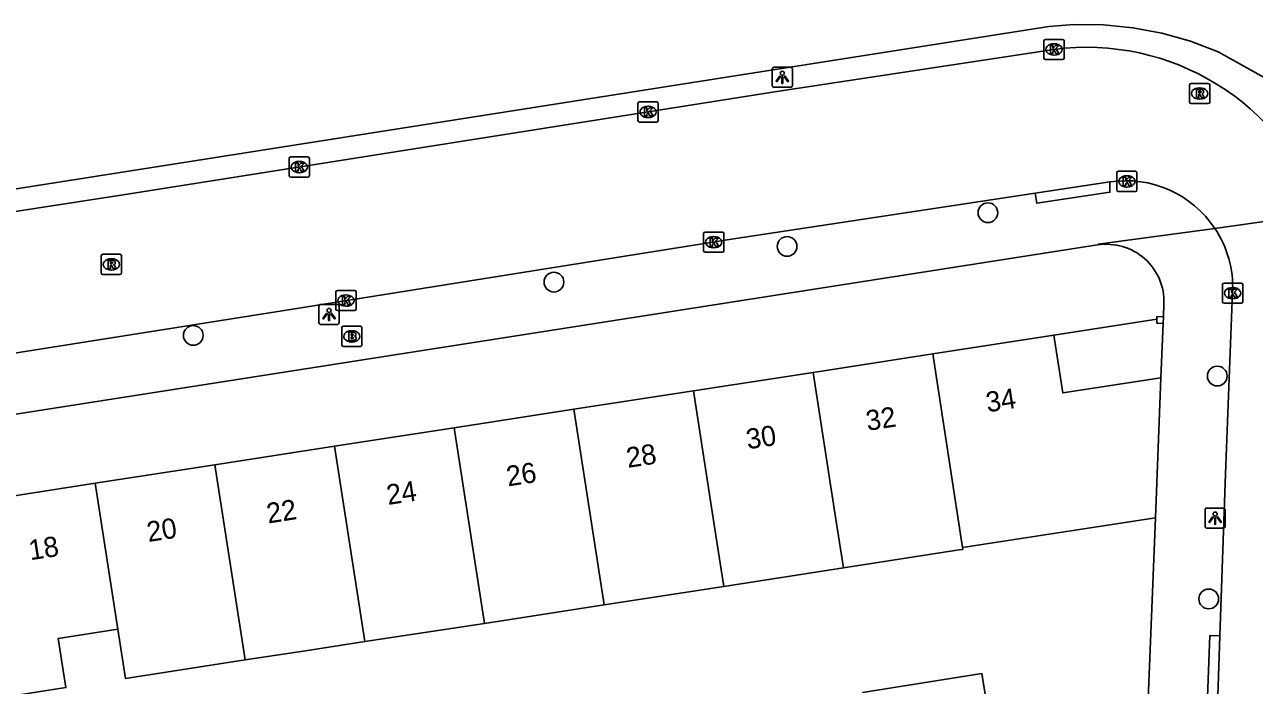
# Model space of a CAD drawing. Extents: x 160077 to 160945, y 386481 to 387498.
# Drawn here: x 160666.4 to 160727.3, y 387420.3 to 387453 of the extents above; entities that cross this region are included whole.
import ezdxf

# ---------------------------------------------------------------- set-up
doc = ezdxf.new("R2010")
doc.units = 0
for name, color, linetype in [('IMGEO_Boom', 7, 'Continuous'), ('IMGEO_Brandkraan', 7, 'Continuous'), ('IMGEO_Kolk', 7, 'Continuous'), ('IMGEO_Lichtpunt', 7, 'Continuous'), ('IMGEO_Pand', 7, 'Continuous'), ('IMGEO_Pand_nummerreeks', 7, 'Continuous'), ('IMGEO_Pand_overbouw', 7, 'Continuous'), ('IMGEO_Rijbaan_lokaal_open', 7, 'Continuous'), ('IMGEO_Rioolput', 7, 'Continuous'), ('IMGEO_Voetpad_open', 7, 'Continuous')]:
    doc.layers.add(name, color=color, linetype=linetype)

msp = doc.modelspace()

# ---------------------------------------------------------------- linework, layer by layer
at = {"layer": 'IMGEO_Boom'}
for centre in [(160714.138, 387443.707), (160704.187, 387442.034), (160692.632, 387440.265), (160674.757, 387437.622), (160725.507, 387435.609), (160725.083, 387424.564)]:
    msp.add_circle(centre, 0.489, dxfattribs=at)
at = {"layer": 'IMGEO_Brandkraan'}
for p, q in [((160682.187, 387438.078), (160683.039, 387438.078)), ((160682.112, 387437.152), (160682.112, 387438.004)), ((160682.6, 387437.858), (160682.625, 387437.858)), ((160683.113, 387438.004), (160683.113, 387437.152)), ((160683.039, 387437.078), (160682.187, 387437.078)), ((160682.623, 387437.298), (160682.598, 387437.298))]:
    msp.add_line(p, q, dxfattribs=at)
for points in [[(160682.187, 387438.078), (160683.039, 387438.078)], [(160682.112, 387437.152), (160682.112, 387438.004)], [(160682.46, 387437.778), (160682.46, 387437.378), (160682.673, 387437.378)], [(160682.691, 387437.778), (160682.46, 387437.778)], [(160682.639, 387437.697), (160682.585, 387437.697), (160682.585, 387437.621)], [(160682.585, 387437.621), (160682.638, 387437.621)], [(160682.647, 387437.545), (160682.585, 387437.545), (160682.585, 387437.464)], [(160682.585, 387437.464), (160682.647, 387437.464)], [(160683.113, 387438.004), (160683.113, 387437.152)], [(160683.039, 387437.078), (160682.187, 387437.078)]]:
    msp.add_lwpolyline(points, dxfattribs=at)
for centre, radius, start, end in [((160682.189, 387438.002), 0.0765, 91.55205, 178.44795), ((160682.189, 387438.002), 0.0765, 91.55205, 178.44795), ((160683.037, 387438.002), 0.0765, 1.55205, 88.44795), ((160683.037, 387438.002), 0.0765, 1.55205, 88.44795), ((160682.64, 387437.659), 0.0379, 267.82845, 90.93552), ((160682.648, 387437.504), 0.0404, 269.87594, 90.50774), ((160682.695, 387437.633), 0.145, 59.4692, 91.53667), ((160682.72, 387437.68), 0.0922, 285.51372, 58.15012), ((160682.725, 387437.488), 0.105, 301.31148, 78.98903), ((160682.189, 387437.154), 0.0765, 181.55205, 268.44795), ((160682.189, 387437.154), 0.0765, 181.55205, 268.44795), ((160682.679, 387437.629), 0.251, 268.66757, 293.53466), ((160683.037, 387437.154), 0.0765, 271.55205, 358.44795), ((160683.037, 387437.154), 0.0765, 271.55205, 358.44795)]:
    msp.add_arc(centre, radius, start, end, dxfattribs=at)
for centre, major_axis, ratio, start_param, end_param in [((160682.599, 387437.578), (-0.387, 0.002), 0.722429, 4.712389, 7.853982), ((160682.624, 387437.578), (-0.39, 0.002), 0.717154, 1.570796, 4.712389)]:
    msp.add_ellipse(centre, major_axis=major_axis, ratio=ratio, start_param=start_param, end_param=end_param, dxfattribs=at)
at = {"layer": 'IMGEO_Kolk'}
for p, q in [((160716.916, 387451.372), (160716.916, 387452.224)), ((160716.991, 387452.298), (160717.843, 387452.298)), ((160717.404, 387452.078), (160717.429, 387452.078)), ((160717.917, 387452.224), (160717.917, 387451.372)), ((160717.427, 387451.518), (160717.402, 387451.518)), ((160717.843, 387451.298), (160716.991, 387451.298)), ((160696.796, 387448.273), (160696.796, 387449.125)), ((160696.871, 387449.199), (160697.723, 387449.199)), ((160697.797, 387449.125), (160697.797, 387448.273)), ((160697.307, 387448.419), (160697.282, 387448.419)), ((160697.284, 387448.979), (160697.309, 387448.979)), ((160697.723, 387448.199), (160696.871, 387448.199)), ((160679.507, 387445.543), (160679.507, 387446.395)), ((160679.582, 387446.469), (160680.434, 387446.469)), ((160679.995, 387446.249), (160680.02, 387446.249)), ((160680.508, 387446.395), (160680.508, 387445.543)), ((160680.434, 387445.469), (160679.582, 387445.469)), ((160680.018, 387445.689), (160679.993, 387445.689)), ((160720.526, 387444.832), (160720.526, 387445.684)), ((160720.601, 387445.758), (160721.453, 387445.758)), ((160721.014, 387445.538), (160721.039, 387445.538)), ((160721.527, 387445.684), (160721.527, 387444.832)), ((160721.453, 387444.758), (160720.601, 387444.758)), ((160721.037, 387444.978), (160721.012, 387444.978)), ((160700.05, 387441.82), (160700.05, 387442.672)), ((160700.125, 387442.746), (160700.977, 387442.746)), ((160700.538, 387442.526), (160700.563, 387442.526)), ((160701.051, 387442.672), (160701.051, 387441.82)), ((160700.977, 387441.746), (160700.125, 387441.746)), ((160700.561, 387441.966), (160700.536, 387441.966)), ((160725.766, 387439.292), (160725.766, 387440.144)), ((160725.841, 387440.218), (160726.693, 387440.218)), ((160726.254, 387439.998), (160726.279, 387439.998)), ((160726.767, 387440.144), (160726.767, 387439.292)), ((160681.822, 387438.926), (160681.822, 387439.778)), ((160681.897, 387439.852), (160682.749, 387439.852)), ((160682.31, 387439.632), (160682.335, 387439.632)), ((160682.823, 387439.778), (160682.823, 387438.926)), ((160726.277, 387439.438), (160726.252, 387439.438)), ((160682.749, 387438.852), (160681.897, 387438.852)), ((160682.333, 387439.072), (160682.308, 387439.072)), ((160726.693, 387439.218), (160725.841, 387439.218))]:
    msp.add_line(p, q, dxfattribs=at)
for points in [[(160716.916, 387451.372), (160716.916, 387452.224)], [(160716.991, 387452.298), (160717.843, 387452.298)], [(160717.917, 387452.224), (160717.917, 387451.372)], [(160717.237, 387451.998), (160717.36, 387451.998), (160717.36, 387451.847), (160717.49, 387451.998), (160717.654, 387451.998), (160717.508, 387451.847), (160717.661, 387451.598), (160717.509, 387451.598), (160717.424, 387451.762), (160717.36, 387451.695), (160717.36, 387451.598), (160717.237, 387451.598), (160717.237, 387451.998)], [(160717.843, 387451.298), (160716.991, 387451.298)], [(160696.796, 387448.273), (160696.796, 387449.125)], [(160696.871, 387449.199), (160697.723, 387449.199)], [(160697.797, 387449.125), (160697.797, 387448.273)], [(160697.117, 387448.899), (160697.24, 387448.899), (160697.24, 387448.748), (160697.37, 387448.899), (160697.534, 387448.899), (160697.388, 387448.748), (160697.541, 387448.499), (160697.389, 387448.499), (160697.304, 387448.663), (160697.24, 387448.596), (160697.24, 387448.499), (160697.117, 387448.499), (160697.117, 387448.899)], [(160697.723, 387448.199), (160696.871, 387448.199)], [(160679.507, 387445.543), (160679.507, 387446.395)], [(160679.582, 387446.469), (160680.434, 387446.469)], [(160679.828, 387446.169), (160679.951, 387446.169), (160679.951, 387446.018), (160680.081, 387446.169), (160680.245, 387446.169), (160680.099, 387446.018), (160680.252, 387445.769), (160680.1, 387445.769), (160680.015, 387445.933), (160679.951, 387445.866), (160679.951, 387445.769), (160679.828, 387445.769), (160679.828, 387446.169)], [(160680.508, 387446.395), (160680.508, 387445.543)], [(160680.434, 387445.469), (160679.582, 387445.469)], [(160720.526, 387444.832), (160720.526, 387445.684)], [(160720.601, 387445.758), (160721.453, 387445.758)], [(160720.847, 387445.458), (160720.97, 387445.458), (160720.97, 387445.307), (160721.1, 387445.458), (160721.264, 387445.458), (160721.118, 387445.307), (160721.271, 387445.058), (160721.119, 387445.058), (160721.034, 387445.222), (160720.97, 387445.155), (160720.97, 387445.058), (160720.847, 387445.058), (160720.847, 387445.458)], [(160721.527, 387445.684), (160721.527, 387444.832)], [(160721.453, 387444.758), (160720.601, 387444.758)], [(160700.05, 387441.82), (160700.05, 387442.672)], [(160700.125, 387442.746), (160700.977, 387442.746)], [(160700.371, 387442.446), (160700.494, 387442.446), (160700.494, 387442.295), (160700.624, 387442.446), (160700.788, 387442.446), (160700.642, 387442.295), (160700.795, 387442.046), (160700.643, 387442.046), (160700.558, 387442.21), (160700.494, 387442.143), (160700.494, 387442.046), (160700.371, 387442.046), (160700.371, 387442.446)], [(160701.051, 387442.672), (160701.051, 387441.82)], [(160700.977, 387441.746), (160700.125, 387441.746)], [(160725.766, 387439.292), (160725.766, 387440.144)], [(160725.841, 387440.218), (160726.693, 387440.218)], [(160726.087, 387439.918), (160726.21, 387439.918), (160726.21, 387439.767), (160726.34, 387439.918), (160726.504, 387439.918), (160726.358, 387439.767), (160726.511, 387439.518), (160726.359, 387439.518), (160726.274, 387439.682), (160726.21, 387439.615), (160726.21, 387439.518), (160726.087, 387439.518), (160726.087, 387439.918)], [(160726.767, 387440.144), (160726.767, 387439.292)], [(160681.822, 387438.926), (160681.822, 387439.778)], [(160681.897, 387439.852), (160682.749, 387439.852)], [(160682.143, 387439.552), (160682.266, 387439.552), (160682.266, 387439.401), (160682.396, 387439.552), (160682.56, 387439.552), (160682.414, 387439.401), (160682.567, 387439.152), (160682.415, 387439.152), (160682.33, 387439.316), (160682.266, 387439.249), (160682.266, 387439.152), (160682.143, 387439.152), (160682.143, 387439.552)], [(160682.823, 387439.778), (160682.823, 387438.926)], [(160682.749, 387438.852), (160681.897, 387438.852)], [(160726.693, 387439.218), (160725.841, 387439.218)]]:
    msp.add_lwpolyline(points, dxfattribs=at)
for centre, start, end in [((160716.993, 387452.222), 91.55205, 178.44795), ((160716.993, 387452.222), 91.55205, 178.44795), ((160717.841, 387452.222), 1.55205, 88.44795), ((160717.841, 387452.222), 1.55205, 88.44795), ((160716.993, 387451.374), 181.55205, 268.44795), ((160716.993, 387451.374), 181.55205, 268.44795), ((160717.841, 387451.374), 271.55205, 358.44795), ((160717.841, 387451.374), 271.55205, 358.44795), ((160696.873, 387449.123), 91.55205, 178.44795), ((160696.873, 387449.123), 91.55205, 178.44795), ((160697.721, 387449.123), 1.55205, 88.44795), ((160697.721, 387449.123), 1.55205, 88.44795), ((160696.873, 387448.275), 181.55205, 268.44795), ((160696.873, 387448.275), 181.55205, 268.44795), ((160697.721, 387448.275), 271.55205, 358.44795), ((160697.721, 387448.275), 271.55205, 358.44795), ((160679.584, 387446.393), 91.55205, 178.44795), ((160679.584, 387446.393), 91.55205, 178.44795), ((160680.432, 387446.393), 1.55205, 88.44795), ((160680.432, 387446.393), 1.55205, 88.44795), ((160679.584, 387445.545), 181.55205, 268.44795), ((160679.584, 387445.545), 181.55205, 268.44795), ((160680.432, 387445.545), 271.55205, 358.44795), ((160680.432, 387445.545), 271.55205, 358.44795), ((160720.603, 387445.682), 91.55205, 178.44795), ((160720.603, 387445.682), 91.55205, 178.44795), ((160721.451, 387445.682), 1.55205, 88.44795), ((160721.451, 387445.682), 1.55205, 88.44795), ((160720.603, 387444.834), 181.55205, 268.44795), ((160720.603, 387444.834), 181.55205, 268.44795), ((160721.451, 387444.834), 271.55205, 358.44795), ((160721.451, 387444.834), 271.55205, 358.44795), ((160700.127, 387442.67), 91.55205, 178.44795), ((160700.127, 387442.67), 91.55205, 178.44795), ((160700.975, 387442.67), 1.55205, 88.44795), ((160700.975, 387442.67), 1.55205, 88.44795), ((160700.127, 387441.822), 181.55205, 268.44795), ((160700.127, 387441.822), 181.55205, 268.44795), ((160700.975, 387441.822), 271.55205, 358.44795), ((160700.975, 387441.822), 271.55205, 358.44795), ((160725.843, 387440.142), 91.55205, 178.44795), ((160725.843, 387440.142), 91.55205, 178.44795), ((160726.691, 387440.142), 1.55205, 88.44795), ((160726.691, 387440.142), 1.55205, 88.44795), ((160681.899, 387439.776), 91.55205, 178.44795), ((160681.899, 387439.776), 91.55205, 178.44795), ((160682.747, 387439.776), 1.55205, 88.44795), ((160682.747, 387439.776), 1.55205, 88.44795), ((160725.843, 387439.294), 181.55205, 268.44795), ((160725.843, 387439.294), 181.55205, 268.44795), ((160726.691, 387439.294), 271.55205, 358.44795), ((160726.691, 387439.294), 271.55205, 358.44795), ((160681.899, 387438.928), 181.55205, 268.44795), ((160681.899, 387438.928), 181.55205, 268.44795), ((160682.747, 387438.928), 271.55205, 358.44795), ((160682.747, 387438.928), 271.55205, 358.44795)]:
    msp.add_arc(centre, 0.0765, start, end, dxfattribs=at)
for centre, major_axis, ratio, start_param, end_param in [((160717.403, 387451.798), (-0.387, 0.002), 0.722429, 4.712389, 7.853982), ((160717.428, 387451.798), (-0.39, 0.002), 0.717154, 1.570796, 4.712389), ((160697.283, 387448.699), (-0.387, 0.002), 0.722429, 4.712389, 7.853982), ((160697.308, 387448.699), (-0.39, 0.002), 0.717154, 1.570796, 4.712389), ((160679.994, 387445.969), (-0.387, 0.002), 0.722429, 4.712389, 7.853982), ((160680.019, 387445.969), (-0.39, 0.002), 0.717154, 1.570796, 4.712389), ((160721.013, 387445.258), (-0.387, 0.002), 0.722429, 4.712389, 7.853982), ((160721.038, 387445.258), (-0.39, 0.002), 0.717154, 1.570796, 4.712389), ((160700.537, 387442.246), (-0.387, 0.002), 0.722429, 4.712389, 7.853982), ((160700.562, 387442.246), (-0.39, 0.002), 0.717154, 1.570796, 4.712389), ((160726.253, 387439.718), (-0.387, 0.002), 0.722429, 4.712389, 7.853982), ((160726.278, 387439.718), (-0.39, 0.002), 0.717154, 1.570796, 4.712389), ((160682.309, 387439.352), (-0.387, 0.002), 0.722429, 4.712389, 7.853982), ((160682.334, 387439.352), (-0.39, 0.002), 0.717154, 1.570796, 4.712389)]:
    msp.add_ellipse(centre, major_axis=major_axis, ratio=ratio, start_param=start_param, end_param=end_param, dxfattribs=at)
at = {"layer": 'IMGEO_Lichtpunt'}
for p, q in [((160704.353, 387450.916), (160703.545, 387450.916)), ((160704.353, 387450.916), (160703.545, 387450.916)), ((160703.451, 387450.821), (160703.451, 387450.014)), ((160703.451, 387450.821), (160703.451, 387450.014)), ((160704.447, 387450.014), (160704.447, 387450.821)), ((160704.447, 387450.014), (160704.447, 387450.821)), ((160703.545, 387449.92), (160704.353, 387449.92)), ((160703.545, 387449.92), (160704.353, 387449.92)), ((160680.986, 387439.065), (160680.986, 387438.258)), ((160680.986, 387439.065), (160680.986, 387438.258)), ((160681.888, 387439.16), (160681.08, 387439.16)), ((160681.888, 387439.16), (160681.08, 387439.16)), ((160681.982, 387438.258), (160681.982, 387439.065)), ((160681.982, 387438.258), (160681.982, 387439.065)), ((160681.08, 387438.164), (160681.888, 387438.164)), ((160681.08, 387438.164), (160681.888, 387438.164)), ((160724.904, 387428.973), (160724.904, 387428.166)), ((160724.904, 387428.973), (160724.904, 387428.166)), ((160725.806, 387429.068), (160724.998, 387429.068)), ((160725.806, 387429.068), (160724.998, 387429.068)), ((160725.9, 387428.166), (160725.9, 387428.973)), ((160725.9, 387428.166), (160725.9, 387428.973)), ((160724.998, 387428.072), (160725.806, 387428.072)), ((160724.998, 387428.072), (160725.806, 387428.072))]:
    msp.add_line(p, q, dxfattribs=at)
for points in [[(160703.825, 387450.485), (160703.864, 387450.457), (160703.676, 387450.195), (160703.638, 387450.222), (160703.825, 387450.485)], [(160703.927, 387450.437), (160703.974, 387450.437), (160703.974, 387450.115), (160703.927, 387450.115), (160703.927, 387450.437)], [(160704.037, 387450.457), (160704.075, 387450.484), (160704.262, 387450.222), (160704.223, 387450.194), (160704.037, 387450.457)], [(160681.36, 387438.729), (160681.399, 387438.701), (160681.211, 387438.439), (160681.173, 387438.466), (160681.36, 387438.729)], [(160681.462, 387438.681), (160681.509, 387438.681), (160681.509, 387438.359), (160681.462, 387438.359), (160681.462, 387438.681)], [(160681.572, 387438.701), (160681.61, 387438.728), (160681.797, 387438.466), (160681.758, 387438.438), (160681.572, 387438.701)], [(160725.278, 387428.637), (160725.317, 387428.609), (160725.129, 387428.347), (160725.091, 387428.374), (160725.278, 387428.637)], [(160725.38, 387428.589), (160725.427, 387428.589), (160725.427, 387428.267), (160725.38, 387428.267), (160725.38, 387428.589)], [(160725.49, 387428.609), (160725.528, 387428.636), (160725.715, 387428.374), (160725.676, 387428.346), (160725.49, 387428.609)]]:
    msp.add_lwpolyline(points, dxfattribs=at)
for centre in [(160703.95, 387450.619), (160681.485, 387438.863), (160725.403, 387428.771)]:
    msp.add_circle(centre, 0.0994, dxfattribs=at)
for centre, start, end in [((160703.545, 387450.821), 90, 180), ((160703.545, 387450.821), 90, 180), ((160704.353, 387450.821), 0, 90), ((160704.353, 387450.821), 0, 90), ((160703.545, 387450.014), 180, 270), ((160703.545, 387450.014), 180, 270), ((160704.353, 387450.014), 270, 0), ((160704.353, 387450.014), 270, 360), ((160681.08, 387439.065), 90, 180), ((160681.08, 387439.065), 90, 180), ((160681.888, 387439.065), 0, 90), ((160681.888, 387439.065), 0, 90), ((160681.08, 387438.258), 180, 270), ((160681.08, 387438.258), 180, 270), ((160681.888, 387438.258), 270, 0), ((160681.888, 387438.258), 270, 360), ((160724.998, 387428.973), 90, 180), ((160724.998, 387428.973), 90, 180), ((160725.806, 387428.973), 0, 90), ((160725.806, 387428.973), 0, 90), ((160724.998, 387428.166), 180, 270), ((160724.998, 387428.166), 180, 270), ((160725.806, 387428.166), 270, 0), ((160725.806, 387428.166), 270, 360)]:
    msp.add_arc(centre, 0.0946, start, end, dxfattribs=at)
at = {"layer": 'IMGEO_Pand'}
for points in [[(160722.838, 387438.542), (160722.519, 387438.554), (160722.514, 387438.426), (160722.506, 387438.235), (160722.826, 387438.222)], [(160722.826, 387438.222), (160722.838, 387438.542)], [(160722.717, 387435.524), (160717.848, 387434.772), (160717.405, 387437.637), (160711.405, 387436.71)], [(160711.405, 387436.71), (160705.477, 387435.794)], [(160712.882, 387427.115), (160711.405, 387436.71)], [(160705.477, 387435.794), (160699.548, 387434.877)], [(160706.974, 387426.102), (160706.585, 387428.619), (160705.477, 387435.794)], [(160722.438, 387428.591), (160722.717, 387435.524)], [(160699.548, 387434.877), (160693.618, 387433.961)], [(160701.045, 387425.185), (160700.657, 387427.703), (160699.548, 387434.877)], [(160693.618, 387433.961), (160687.689, 387433.045)], [(160693.618, 387433.961), (160695.115, 387424.268)], [(160687.689, 387433.045), (160681.759, 387432.128)], [(160689.187, 387423.352), (160687.689, 387433.045)], [(160681.759, 387432.128), (160675.829, 387431.212)], [(160681.759, 387432.128), (160683.254, 387422.453)], [(160675.829, 387431.212), (160669.9, 387430.295)], [(160677.324, 387421.538), (160675.829, 387431.212)], [(160669.9, 387430.295), (160663.97, 387429.379)], [(160669.9, 387430.295), (160671.018, 387423.062)], [(160712.882, 387427.115), (160713.947, 387427.28), (160718.888, 387428.043), (160722.438, 387428.591)], [(160706.974, 387426.102), (160712.723, 387426.991), (160712.897, 387427.018), (160712.882, 387427.115)], [(160701.045, 387425.185), (160706.974, 387426.102)], [(160695.115, 387424.268), (160701.045, 387425.185)], [(160689.187, 387423.352), (160695.115, 387424.268)], [(160665.092, 387422.119), (160665.499, 387419.713), (160668.439, 387420.167), (160668.062, 387422.605), (160671.018, 387423.062)], [(160671.018, 387423.062), (160671.395, 387420.623), (160677.324, 387421.538)], [(160683.254, 387422.453), (160689.187, 387423.352)], [(160677.324, 387421.538), (160680.31, 387421.999), (160683.254, 387422.453)], [(160708.352, 387417.178), (160714.277, 387418.111), (160713.843, 387420.866), (160707.926, 387419.934)]]:
    msp.add_lwpolyline(points, dxfattribs=at)
at = {"layer": 'IMGEO_Pand_overbouw'}
msp.add_lwpolyline([(160717.848, 387434.772), (160722.717, 387435.524), (160722.826, 387438.222), (160722.506, 387438.235), (160722.514, 387438.426), (160717.405, 387437.637)], close=True, dxfattribs=at)
at = {"layer": 'IMGEO_Rijbaan_lokaal_open'}
for points in [[(160621.996, 387436.964), (160645.163, 387440.553), (160671.288, 387444.59), (160703.675, 387449.708), (160717.414, 387451.796)], [(160716.483, 387444.669), (160720.187, 387445.23)], [(160716.483, 387444.669), (160701.437, 387442.388), (160678.839, 387438.8), (160658.672, 387435.601), (160650.227, 387434.329)], [(160725.387, 387442.929), (160730.646, 387443.673)], [(160726.27, 387439.789), (160725.917, 387430.767), (160725.64, 387422.728)], [(160725.64, 387422.728), (160725.348, 387414.268), (160724.882, 387402.668)]]:
    msp.add_lwpolyline(points, dxfattribs=at)
for centre, radius, start, end in [((160719.034, 387439.596), 12.307, 19.34484, 97.56441), ((160720.983, 387440.003), 5.287, 33.59863, 98.66259), ((160720.994, 387439.999), 5.28, 357.71596, 33.69709)]:
    msp.add_arc(centre, radius, start, end, dxfattribs=at)
at = {"layer": 'IMGEO_Rioolput'}
for p, q in [((160724.135, 387449.189), (160724.135, 387450.041)), ((160724.21, 387450.115), (160725.062, 387450.115)), ((160724.623, 387449.895), (160724.648, 387449.895)), ((160725.136, 387450.041), (160725.136, 387449.189)), ((160725.062, 387449.115), (160724.21, 387449.115)), ((160724.646, 387449.335), (160724.621, 387449.335)), ((160670.195, 387440.718), (160670.195, 387441.57)), ((160670.27, 387441.644), (160671.122, 387441.644)), ((160670.683, 387441.424), (160670.708, 387441.424)), ((160671.196, 387441.57), (160671.196, 387440.718)), ((160671.122, 387440.644), (160670.27, 387440.644)), ((160670.706, 387440.864), (160670.681, 387440.864))]:
    msp.add_line(p, q, dxfattribs=at)
for points in [[(160724.135, 387449.189), (160724.135, 387450.041)], [(160724.21, 387450.115), (160725.062, 387450.115)], [(160724.724, 387449.813), (160724.472, 387449.815), (160724.472, 387449.415)], [(160724.65, 387449.734), (160724.596, 387449.734), (160724.596, 387449.653)], [(160724.596, 387449.653), (160724.648, 387449.653)], [(160725.136, 387450.041), (160725.136, 387449.189)], [(160725.062, 387449.115), (160724.21, 387449.115)], [(160724.472, 387449.415), (160724.596, 387449.415), (160724.596, 387449.577), (160724.607, 387449.577)], [(160724.654, 387449.548), (160724.725, 387449.415), (160724.865, 387449.415), (160724.8, 387449.541)], [(160670.195, 387440.718), (160670.195, 387441.57)], [(160670.27, 387441.644), (160671.122, 387441.644)], [(160670.784, 387441.342), (160670.532, 387441.344), (160670.532, 387440.944)], [(160670.532, 387440.944), (160670.656, 387440.944), (160670.656, 387441.106), (160670.667, 387441.106)], [(160670.71, 387441.263), (160670.656, 387441.263), (160670.656, 387441.182)], [(160670.656, 387441.182), (160670.708, 387441.182)], [(160671.196, 387441.57), (160671.196, 387440.718)], [(160671.122, 387440.644), (160670.27, 387440.644)], [(160670.714, 387441.077), (160670.785, 387440.944), (160670.925, 387440.944), (160670.86, 387441.07)]]:
    msp.add_lwpolyline(points, dxfattribs=at)
for centre, radius, start, end in [((160724.212, 387450.039), 0.0765, 91.55205, 178.44795), ((160724.212, 387450.039), 0.0765, 91.55205, 178.44795), ((160724.632, 387449.842), 0.19, 274.7715, 282.96867), ((160724.656, 387449.638), 0.0964, 77.00612, 93.18647), ((160724.67, 387449.695), 0.0378, 276.66336, 79.67722), ((160724.723, 387449.703), 0.109, 350.36119, 89.41601), ((160724.721, 387449.703), 0.112, 277.58423, 350.98172), ((160725.06, 387450.039), 0.0765, 1.55205, 88.44795), ((160725.06, 387450.039), 0.0765, 1.55205, 88.44795), ((160724.212, 387449.191), 0.0765, 181.55205, 268.44795), ((160724.212, 387449.191), 0.0765, 181.55205, 268.44795), ((160724.606, 387449.524), 0.0533, 26.02933, 88.69889), ((160724.705, 387449.488), 0.108, 29.51342, 73.79051), ((160725.06, 387449.191), 0.0765, 271.55205, 358.44795), ((160725.06, 387449.191), 0.0765, 271.55205, 358.44795), ((160670.272, 387441.568), 0.0765, 91.55205, 178.44795), ((160670.272, 387441.568), 0.0765, 91.55205, 178.44795), ((160670.666, 387441.053), 0.0533, 26.02933, 88.69889), ((160670.692, 387441.371), 0.19, 274.7715, 282.96867), ((160670.716, 387441.167), 0.0964, 77.00612, 93.18647), ((160670.73, 387441.224), 0.0378, 276.66336, 79.67722), ((160670.783, 387441.232), 0.109, 350.36119, 89.41601), ((160670.781, 387441.232), 0.112, 277.58423, 350.98172), ((160670.765, 387441.017), 0.108, 29.51342, 73.79051), ((160671.12, 387441.568), 0.0765, 1.55205, 88.44795), ((160671.12, 387441.568), 0.0765, 1.55205, 88.44795), ((160670.272, 387440.72), 0.0765, 181.55205, 268.44795), ((160670.272, 387440.72), 0.0765, 181.55205, 268.44795), ((160671.12, 387440.72), 0.0765, 271.55205, 358.44795), ((160671.12, 387440.72), 0.0765, 271.55205, 358.44795)]:
    msp.add_arc(centre, radius, start, end, dxfattribs=at)
for centre, major_axis, ratio, start_param, end_param in [((160724.622, 387449.615), (-0.387, 0.002), 0.722429, 4.712389, 7.853982), ((160724.647, 387449.615), (-0.39, 0.002), 0.717154, 1.570796, 4.712389), ((160670.682, 387441.144), (-0.387, 0.002), 0.722429, 4.712389, 7.853982), ((160670.707, 387441.144), (-0.39, 0.002), 0.717154, 1.570796, 4.712389)]:
    msp.add_ellipse(centre, major_axis=major_axis, ratio=ratio, start_param=start_param, end_param=end_param, dxfattribs=at)
at = {"layer": 'IMGEO_Voetpad_open'}
for points in [[(160730.906, 387449.044), (160728.546, 387450.005), (160725.545, 387451.675), (160724.177, 387452.2), (160722.768, 387452.6), (160721.328, 387452.873), (160719.87, 387453.017), (160718.405, 387453.029), (160717.154, 387452.936), (160621.84, 387437.953)], [(160720.187, 387445.23), (160720.185, 387444.724), (160716.557, 387444.175), (160716.483, 387444.669)], [(160719.573, 387442.107), (160719.609, 387442.143), (160725.387, 387442.929)], [(160647.683, 387430.856), (160719.573, 387442.107)], [(160722.864, 387439.188), (160722.838, 387438.542)], [(160722.826, 387438.222), (160722.717, 387435.524)], [(160722.438, 387428.591), (160722.044, 387418.788)], [(160724.882, 387402.668), (160724.383, 387402.688), (160725.141, 387422.748), (160725.64, 387422.728)]]:
    msp.add_lwpolyline(points, dxfattribs=at)
msp.add_arc((160720.022, 387439.298), 2.844, 357.77623, 99.08, dxfattribs=at)

# ---------------------------------------------------------------- texts
at = {"layer": 'IMGEO_Pand_nummerreeks'}
for s, rotation, p in [('34', 8.78344, (160714.118, 387433.81)), ('32', 8.78344, (160708.173, 387432.892)), ('30', 8.78522, (160702.237, 387431.974)), ('28', 8.78344, (160696.296, 387431.056)), ('26', 8.78522, (160690.351, 387430.137)), ('24', 8.78522, (160684.409, 387429.219)), ('22', 8.78522, (160678.464, 387428.3)), ('20', 8.78522, (160672.528, 387427.383)), ('18', 8.78522, (160666.676, 387426.479))]:
    msp.add_text(s, height=1, rotation=rotation, dxfattribs=at).set_placement(p)

doc.saveas('drawing.dxf')
